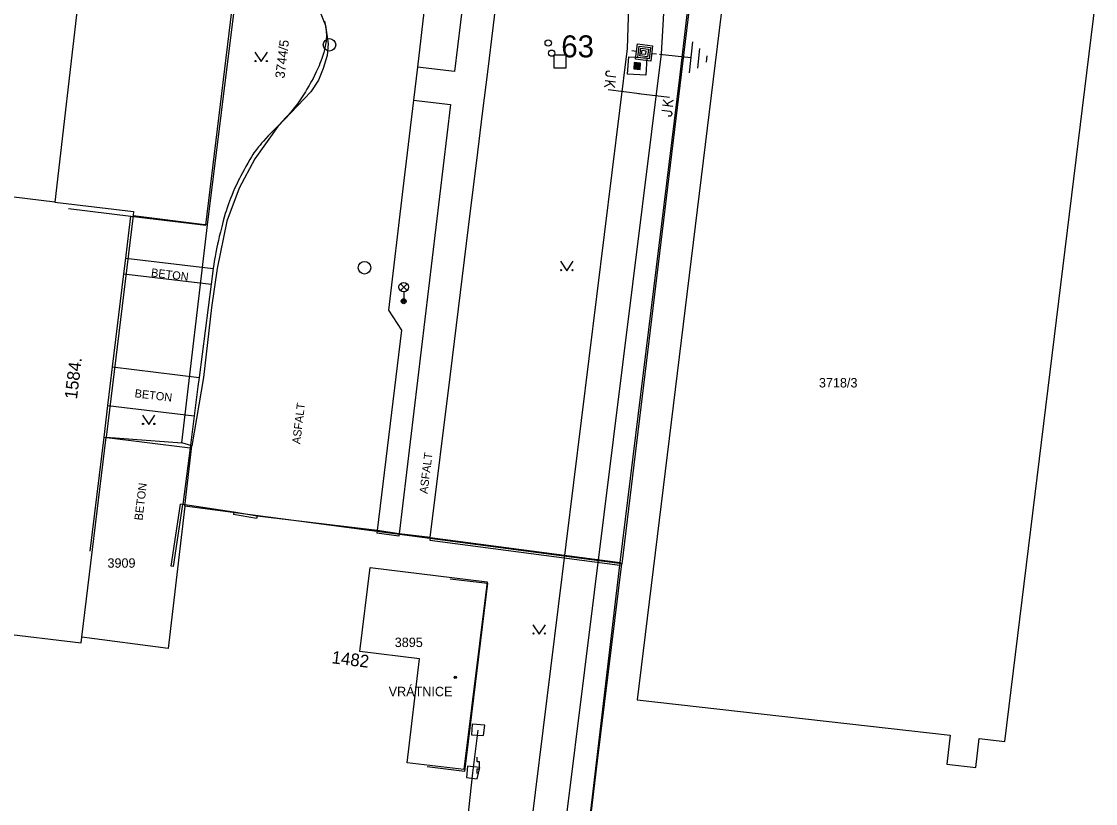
# Model space of a CAD drawing. Extents: x -540150 to -533593, y -1185082 to -1180066.
# Drawn here: x -536876.7 to -536791.2, y -1183120 to -1183057.8 of the extents above; entities that cross this region are included whole.
import ezdxf

# ---------------------------------------------------------------- set-up
doc = ezdxf.new("R2010")
doc.units = 0
for name, color, linetype in [('KN_HRAN_PARCEL', 7, 'Continuous'), ('KN_PARC_Č', 7, 'Continuous'), ('KN_VKP_HRAN_', 7, 'Continuous'), ('Vrstva 1', 7, 'Continuous'), ('Vrstva 10', 7, 'Continuous'), ('Vrstva 11', 7, 'Continuous'), ('Vrstva 13', 7, 'Continuous'), ('Vrstva 14', 7, 'Continuous'), ('Vrstva 15', 7, 'Continuous'), ('Vrstva 18', 7, 'Continuous'), ('Vrstva 2', 7, 'Continuous'), ('Vrstva 24', 7, 'Continuous'), ('Vrstva 25', 7, 'Continuous'), ('Vrstva 26', 7, 'Continuous'), ('Vrstva 27', 7, 'Continuous'), ('Vrstva 28', 7, 'Continuous'), ('Vrstva 33', 7, 'Continuous'), ('Vrstva 36', 7, 'Continuous'), ('Vrstva 39', 7, 'Continuous'), ('Vrstva 40', 7, 'Continuous'), ('Vrstva 41', 7, 'Continuous'), ('Vrstva 47', 7, 'Continuous'), ('Vrstva 5', 7, 'Continuous'), ('Vrstva 53', 7, 'Continuous'), ('Vrstva 7', 7, 'Continuous'), ('Vrstva 8', 7, 'Continuous')]:
    doc.layers.add(name, color=color, linetype=linetype)

# ---------------------------------------------------------------- blocks, each defined once
blk = doc.blocks.new('VN840')
at = {"layer": 'Vrstva 15'}
for points in [[(-0.009, 1.414), (-0.009, -1.086)], [(-1.092, -0.594), (-1.092, -1.243)], [(-0.678, -0.594), (-0.678, -1.421)], [(-0.678, -1.106), (-0.265, -0.594)], [(-1.505, -1.243), (-1.505, -1.145)], [(-1.476, -1.352), (-1.505, -1.243)], [(-1.328, -1.421), (-1.476, -1.352)], [(-1.269, -1.421), (-1.328, -1.421)], [(-1.131, -1.352), (-1.269, -1.421)], [(-1.092, -1.243), (-1.131, -1.352)], [(-0.541, -0.938), (-0.196, -1.421)]]:
    blk.add_lwpolyline(points, dxfattribs=at)
blk = doc.blocks.new('VN810')
at = {"layer": 'Vrstva 14'}
for points in [[(0.004, -1.247), (0.004, -3.747)], [(1.254, -3.747), (-1.246, -3.747)], [(0.772, -4.367), (-0.803, -4.367)], [(0.004, -4.997), (-0.252, -4.997)], [(0.27, -4.997), (0.004, -4.997)]]:
    blk.add_lwpolyline(points, dxfattribs=at)
blk = doc.blocks.new('VN470')
at = {"layer": 'Vrstva 2'}
for points in [[(0, 1.22), (0, 1.97)], [(-1.23, 1.22), (1.23, 1.22)], [(-1.23, -1.23), (-1.23, 1.22)], [(-0.92, 0.9), (0.92, 0.9)], [(-0.92, -0.95), (-0.92, 0.9)], [(-0.61, 0.61), (0.61, 0.61)], [(-0.61, -0.62), (-0.61, 0.61)], [(-0.31, -0.27), (-0.31, 0.34)], [(-0.31, 0.34), (0.31, 0.34)], [(0.31, 0.34), (0.31, -0.27)], [(0.61, 0.61), (0.61, -0.62)], [(0.92, 0.9), (0.92, -0.95)], [(1.23, 1.22), (1.23, -1.23)], [(1.23, -1.23), (-1.23, -1.23)], [(0.92, -0.95), (-0.92, -0.95)], [(0.61, -0.62), (-0.61, -0.62)], [(0.31, -0.27), (-0.31, -0.27)], [(0, -1.23), (0, -1.98)]]:
    blk.add_lwpolyline(points, dxfattribs=at)

msp = doc.modelspace()

# ---------------------------------------------------------------- linework, layer by layer
at = {"layer": 'KN_HRAN_PARCEL'}
for p, q in [((-536815.73, -1182992.721), (-536828.89, -1183100.901)), ((-536869.25, -1183031.351), (-536874, -1183072.131)), ((-536861.84, -1183073.951), (-536856.74, -1183032.841)), ((-536820.28, -1183051.341), (-536827.65, -1183111.721)), ((-536798.41, -1183115.041), (-536791.19, -1183056.231)), ((-536853, -1183056.751), (-536852.45, -1183058.081)), ((-536852.45, -1183058.081), (-536852.25, -1183059.541)), ((-536852.25, -1183059.541), (-536852.34, -1183060.471)), ((-536852.34, -1183060.471), (-536852.64, -1183061.521)), ((-536852.64, -1183061.521), (-536853.03, -1183062.431)), ((-536853.03, -1183062.431), (-536853.62, -1183063.361)), ((-536853.62, -1183063.361), (-536856.24, -1183066.111)), ((-536856.24, -1183066.111), (-536858.08, -1183068.701)), ((-536858.08, -1183068.701), (-536859.32, -1183071.041)), ((-536859.32, -1183071.041), (-536860.32, -1183073.651)), ((-536874, -1183072.131), (-536881.21, -1183071.261)), ((-536874, -1183072.131), (-536867.73, -1183072.891)), ((-536867.73, -1183072.891), (-536867.77, -1183073.191)), ((-536867.77, -1183073.191), (-536861.84, -1183073.951)), ((-536863.9, -1183091.281), (-536861.84, -1183073.951)), ((-536860.32, -1183073.651), (-536861.08, -1183077.421)), ((-536861.08, -1183077.421), (-536861.54, -1183080.511)), ((-536861.54, -1183080.511), (-536862.17, -1183086.101)), ((-536862.17, -1183086.101), (-536863.1, -1183091.531)), ((-536871.85, -1183106.751), (-536869.91, -1183090.831)), ((-536869.91, -1183090.831), (-536863.9, -1183091.281)), ((-536863.1, -1183091.531), (-536863.9, -1183091.281)), ((-536863.66, -1183096.331), (-536863.1, -1183091.531)), ((-536863.66, -1183096.331), (-536864.97, -1183107.651)), ((-536828.89, -1183100.901), (-536863.66, -1183096.331)), ((-536830.81, -1183116.571), (-536828.89, -1183100.901)), ((-536849.73, -1183107.891), (-536848.91, -1183101.191)), ((-536848.91, -1183101.191), (-536839.59, -1183102.341)), ((-536839.59, -1183102.341), (-536841.45, -1183117.271)), ((-536894.3, -1183104.481), (-536871.9, -1183107.201)), ((-536871.9, -1183107.201), (-536871.85, -1183106.751)), ((-536864.97, -1183107.651), (-536871.85, -1183106.751)), ((-536844.97, -1183108.471), (-536849.73, -1183107.891)), ((-536845.97, -1183116.741), (-536844.97, -1183108.471)), ((-536827.65, -1183111.721), (-536802.75, -1183114.551)), ((-536802.75, -1183114.551), (-536803.02, -1183116.841)), ((-536800.72, -1183117.101), (-536800.46, -1183114.811)), ((-536800.46, -1183114.811), (-536798.41, -1183115.041)), ((-536841.45, -1183117.271), (-536845.97, -1183116.741)), ((-536837.562, -1183172.094), (-536830.81, -1183116.571)), ((-536803.02, -1183116.841), (-536800.72, -1183117.101))]:
    msp.add_line(p, q, dxfattribs=at)
at = {"layer": 'KN_VKP_HRAN_'}
msp.add_line((-536867.77, -1183073.191), (-536869.91, -1183090.831), dxfattribs=at)
at = {"layer": 'Vrstva 1'}
for points in [[(-536826.659, -1183003.011), (-536828.466, -1183059.921), (-536841.886, -1183168.423)], [(-536822.45, -1183003.061), (-536825.74, -1183060.35), (-536839.454, -1183170.488)]]:
    msp.add_lwpolyline(points, dxfattribs=at)
at = {"layer": 'Vrstva 10'}
for p, q in [((-536845.15, -1183061.401), (-536845.461, -1183064.032)), ((-536845.461, -1183064.032), (-536846.295, -1183071.071)), ((-536858.803, -1183069.307), (-536858.945, -1183069.565)), ((-536846.295, -1183071.071), (-536847.44, -1183080.741)), ((-536861.4, -1183077.431), (-536861.56, -1183078.677)), ((-536861.56, -1183078.677), (-536862.512, -1183086.083)), ((-536847.44, -1183080.741), (-536846.42, -1183082.321)), ((-536846.42, -1183082.321), (-536848.35, -1183098.271)), ((-536862.512, -1183086.083), (-536862.606, -1183086.811))]:
    msp.add_line(p, q, dxfattribs=at)
for points in [[(-536844.273, -1183054.038), (-536844.713, -1183057.719), (-536845.15, -1183061.401)], [(-536852.542, -1183057.745), (-536852.513, -1183057.864), (-536852.488, -1183057.976), (-536852.467, -1183058.082), (-536852.45, -1183058.18), (-536852.424, -1183058.365), (-536852.407, -1183058.526), (-536852.397, -1183058.666), (-536852.391, -1183058.787), (-536852.39, -1183058.892), (-536852.39, -1183058.983), (-536852.396, -1183059.14), (-536852.404, -1183059.256), (-536852.413, -1183059.342), (-536852.429, -1183059.468), (-536852.45, -1183059.591), (-536852.478, -1183059.73), (-536852.508, -1183059.865), (-536852.539, -1183059.996), (-536852.572, -1183060.122), (-536852.606, -1183060.245), (-536852.678, -1183060.482), (-536852.752, -1183060.705), (-536852.827, -1183060.913), (-536852.902, -1183061.109), (-536852.976, -1183061.292), (-536853.05, -1183061.463)], [(-536853.05, -1183061.463), (-536853.121, -1183061.623), (-536853.191, -1183061.774), (-536853.328, -1183062.055), (-536853.454, -1183062.3), (-536853.569, -1183062.514), (-536853.672, -1183062.701), (-536853.765, -1183062.864), (-536853.933, -1183063.148), (-536854.063, -1183063.36), (-536854.264, -1183063.676), (-536854.47, -1183063.991), (-536854.586, -1183064.16), (-536854.701, -1183064.32), (-536854.814, -1183064.472), (-536854.926, -1183064.616), (-536855.036, -1183064.754), (-536855.144, -1183064.885), (-536855.251, -1183065.009), (-536855.459, -1183065.246), (-536855.658, -1183065.464), (-536855.846, -1183065.664), (-536856.201, -1183066.032), (-536856.513, -1183066.351), (-536856.784, -1183066.629), (-536857.018, -1183066.873), (-536857.22, -1183067.089), (-536857.393, -1183067.281), (-536857.542, -1183067.451), (-536857.67, -1183067.602), (-536857.78, -1183067.736), (-536857.874, -1183067.855), (-536858.035, -1183068.067), (-536858.152, -1183068.23), (-536858.237, -1183068.355), (-536858.361, -1183068.545), (-536858.48, -1183068.741), (-536858.648, -1183069.032), (-536858.803, -1183069.307)], [(-536858.945, -1183069.565), (-536859.075, -1183069.809), (-536859.195, -1183070.038), (-536859.304, -1183070.254), (-536859.405, -1183070.458), (-536859.497, -1183070.649), (-536859.664, -1183071.01), (-536859.804, -1183071.329), (-536859.922, -1183071.61), (-536860.021, -1183071.857), (-536860.105, -1183072.074), (-536860.175, -1183072.266), (-536860.293, -1183072.603), (-536860.377, -1183072.857)], [(-536860.377, -1183072.857), (-536860.436, -1183073.049), (-536860.521, -1183073.339), (-536860.6, -1183073.631), (-536860.721, -1183074.103), (-536860.825, -1183074.517), (-536860.913, -1183074.879), (-536860.987, -1183075.196), (-536861.05, -1183075.473), (-536861.102, -1183075.716), (-536861.189, -1183076.143), (-536861.25, -1183076.464), (-536861.292, -1183076.705), (-536861.349, -1183077.067), (-536861.4, -1183077.431)], [(-536862.606, -1183086.811), (-536862.907, -1183089.148), (-536863.231, -1183091.675), (-536863.812, -1183096.19)]]:
    msp.add_lwpolyline(points, dxfattribs=at)
at = {"layer": 'Vrstva 11'}
for p, q in [((-536840.258, -1183045.608), (-536842.195, -1183061.755)), ((-536839.128, -1183058.263), (-536838.386, -1183052.074)), ((-536842.195, -1183061.755), (-536845.15, -1183061.401)), ((-536845.461, -1183064.032), (-536842.51, -1183064.381)), ((-536842.51, -1183064.381), (-536844.56, -1183081.451)), ((-536842.525, -1183085.831), (-536840.91, -1183072.841)), ((-536868.351, -1183076.586), (-536861.4, -1183077.431)), ((-536868.502, -1183077.833), (-536861.56, -1183078.677)), ((-536844.56, -1183081.451), (-536846.61, -1183098.521)), ((-536869.403, -1183085.246), (-536862.512, -1183086.083)), ((-536844.14, -1183098.821), (-536842.525, -1183085.831)), ((-536869.776, -1183088.313), (-536862.907, -1183089.148)), ((-536870.084, -1183090.842), (-536863.231, -1183091.675))]:
    msp.add_line(p, q, dxfattribs=at)
for points in [[(-536839.955, -1183065.083), (-536839.527, -1183061.563), (-536839.128, -1183058.263)], [(-536840.91, -1183072.841), (-536840.415, -1183068.837), (-536839.955, -1183065.083)]]:
    msp.add_lwpolyline(points, dxfattribs=at)
at = {"layer": 'Vrstva 24'}
for p, q in [((-536840.379, -1183116.66), (-536840.38, -1183116.292)), ((-536840.38, -1183117.581), (-536840.379, -1183117.213)), ((-536840.196, -1183116.661), (-536840.379, -1183116.66)), ((-536840.379, -1183117.213), (-536840.196, -1183117.213)), ((-536840.196, -1183117.213), (-536840.196, -1183116.661))]:
    msp.add_line(p, q, dxfattribs=at)
at = {"layer": 'Vrstva 25'}
for points in [[(-536827.921, -1183061.544), (-536827.422, -1183061.577), (-536827.389, -1183061.078), (-536827.887, -1183061.045)], [(-536827.868, -1183061.497), (-536827.469, -1183061.524), (-536827.442, -1183061.125), (-536827.841, -1183061.098)], [(-536827.814, -1183061.451), (-536827.515, -1183061.471), (-536827.495, -1183061.171), (-536827.794, -1183061.151)], [(-536827.761, -1183061.404), (-536827.562, -1183061.418), (-536827.548, -1183061.218), (-536827.748, -1183061.205)], [(-536827.708, -1183061.358), (-536827.608, -1183061.364), (-536827.602, -1183061.265), (-536827.701, -1183061.258)]]:
    msp.add_lwpolyline(points, close=True, dxfattribs=at)
at = {"layer": 'Vrstva 26'}
msp.add_lwpolyline([(-536834.3, -1183061.461), (-536833.3, -1183061.461), (-536833.3, -1183060.461), (-536834.3, -1183060.461)], close=True, dxfattribs=at)
at = {"layer": 'Vrstva 27'}
for centre in [(-536852.145, -1183059.628), (-536849.36, -1183077.361)]:
    msp.add_circle(centre, 0.5, dxfattribs=at)
at = {"layer": 'Vrstva 28'}
for centre in [(-536834.74, -1183059.481), (-536834.47, -1183060.291)]:
    msp.add_circle(centre, 0.25, dxfattribs=at)
at = {"layer": 'Vrstva 33'}
for p, q in [((-536846.505, -1183079.161), (-536845.975, -1183078.631)), ((-536846.505, -1183078.631), (-536845.975, -1183079.161)), ((-536846.24, -1183079.271), (-536846.24, -1183080.021))]:
    msp.add_line(p, q, dxfattribs=at)
for centre, radius in [((-536846.24, -1183078.896), 0.375), ((-536846.24, -1183080.021), 0.2), ((-536846.24, -1183080.021), 0.145), ((-536846.24, -1183080.021), 0.0876)]:
    msp.add_circle(centre, radius, dxfattribs=at)
at = {"layer": 'Vrstva 36'}
for points in [[(-536858.076, -1183060.215), (-536857.576, -1183060.965), (-536857.076, -1183060.215)], [(-536833.755, -1183076.848), (-536833.255, -1183077.598), (-536832.755, -1183076.848)], [(-536867.028, -1183089.081), (-536866.528, -1183089.831), (-536866.028, -1183089.081)], [(-536835.959, -1183105.752), (-536835.459, -1183106.502), (-536834.959, -1183105.752)]]:
    msp.add_lwpolyline(points, dxfattribs=at)
for centre in [(-536858.026, -1183060.915), (-536857.127, -1183060.915), (-536833.705, -1183077.547), (-536832.805, -1183077.547), (-536866.978, -1183089.781), (-536866.079, -1183089.781), (-536835.909, -1183106.452), (-536835.01, -1183106.452)]:
    msp.add_circle(centre, 0.05, dxfattribs=at)
at = {"layer": 'Vrstva 39'}
for radius in [0.09, 0.0398]:
    msp.add_circle((-536842.139, -1183109.94), radius, dxfattribs=at)
at = {"layer": 'Vrstva 5'}
for p, q in [((-536861.99, -1183073.981), (-536857.04, -1183033.261)), ((-536872.909, -1183072.653), (-536867.946, -1183073.257)), ((-536868.351, -1183076.586), (-536867.946, -1183073.257)), ((-536867.946, -1183073.257), (-536861.99, -1183073.981)), ((-536868.502, -1183077.833), (-536868.351, -1183076.586)), ((-536869.403, -1183085.246), (-536868.502, -1183077.833)), ((-536869.776, -1183088.313), (-536869.403, -1183085.246)), ((-536870.084, -1183090.842), (-536869.776, -1183088.313)), ((-536871.185, -1183099.903), (-536870.084, -1183090.842))]:
    msp.add_line(p, q, dxfattribs=at)
msp.add_lwpolyline([(-536842.548, -1183102.099), (-536839.57, -1183102.461), (-536841.39, -1183117.431), (-536844.368, -1183117.069)], dxfattribs=at)
at = {"layer": 'Vrstva 53'}
msp.add_lwpolyline([(-536847.238, -1183163.878), (-536844.82, -1183144.021), (-536842.37, -1183123.581), (-536841.374, -1183123.432), (-536840.75, -1183117.534), (-536840.32, -1183114.129)], dxfattribs=at)
at = {"layer": 'Vrstva 7'}
for p, q in [((-536824.27, -1183062.221), (-536818.36, -1183012.491)), ((-536829.02, -1183100.811), (-536824.27, -1183062.221)), ((-536864.545, -1183101.136), (-536863.812, -1183096.19)), ((-536863.812, -1183096.19), (-536864.01, -1183096.161)), ((-536859.76, -1183096.791), (-536859.794, -1183096.988)), ((-536857.944, -1183097.308), (-536859.794, -1183096.988)), ((-536857.91, -1183097.111), (-536859.76, -1183096.791)), ((-536857.91, -1183097.111), (-536857.944, -1183097.308)), ((-536848.35, -1183098.271), (-536848.378, -1183098.469)), ((-536846.61, -1183098.521), (-536848.35, -1183098.271)), ((-536846.638, -1183098.719), (-536848.378, -1183098.469)), ((-536846.61, -1183098.521), (-536846.638, -1183098.719)), ((-536844.14, -1183098.821), (-536844.166, -1183099.019)), ((-536844.166, -1183099.019), (-536829.044, -1183101.009)), ((-536832.06, -1183126.521), (-536829.044, -1183101.009))]:
    msp.add_line(p, q, dxfattribs=at)
for points in [[(-536828.43, -1183061.961), (-536828.33, -1183060.591), (-536826.88, -1183060.661), (-536826.98, -1183062.031), (-536828.43, -1183061.961)], [(-536864.545, -1183101.136), (-536864.743, -1183101.107), (-536864.01, -1183096.161)], [(-536844.14, -1183098.821), (-536829.02, -1183100.811), (-536829.044, -1183101.009)], [(-536839.88, -1183114.571), (-536839.79, -1183113.731), (-536840.777, -1183113.669), (-536840.83, -1183114.511), (-536839.88, -1183114.571)], [(-536840.19, -1183117.111), (-536841.155, -1183117.01), (-536841.25, -1183117.911), (-536840.39, -1183118.001), (-536840.19, -1183117.111)]]:
    msp.add_lwpolyline(points, dxfattribs=at)
at = {"layer": 'Vrstva 8'}
for p, q in [((-536859.76, -1183096.791), (-536863.812, -1183096.19)), ((-536848.35, -1183098.271), (-536857.91, -1183097.111)), ((-536844.14, -1183098.821), (-536846.61, -1183098.521))]:
    msp.add_line(p, q, dxfattribs=at)

# ---------------------------------------------------------------- block references
at = {"layer": 'Vrstva 13', "xscale": 0.49999999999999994, "yscale": 0.49999999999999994, "rotation": 82.98433892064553}
msp.add_blockref('VN470', (-536827.116, -1183060.233), dxfattribs=at)
at = {"layer": 'Vrstva 15', "rotation": 83.96296944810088}
msp.add_blockref('VN810', (-536827.116, -1183060.232), dxfattribs=at)
at = {"layer": 'Vrstva 18'}
for p, rotation in [((-536828.89, -1183063.35), -97.0508000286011), ((-536826.152, -1183063.659), 82.90211393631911)]:
    msp.add_blockref('VN840', p, dxfattribs=dict(at, rotation=rotation))

# ---------------------------------------------------------------- texts
at = {"layer": 'KN_PARC_Č'}
msp.add_text('3744/5', height=0.75, rotation=83, dxfattribs=at).set_placement((-536855.727, -1183062.324))
for s, p in [('3718/3', (-536813.2, -1183086.881)), ('3909', (-536869.81, -1183101.221)), ('3895', (-536846.95, -1183107.531))]:
    msp.add_text(s, height=0.75, dxfattribs=at).set_placement(p)
at = {"layer": 'Vrstva 14'}
msp.add_text('63', height=1.75, dxfattribs=at).set_placement((-536833.699, -1183060.624))
at = {"layer": 'Vrstva 40'}
for s, rotation, p in [('BETON', 353.06807, (-536866.367, -1183078.045)), ('BETON', 353.06909, (-536867.674, -1183087.654)), ('ASFALT', 83.10058, (-536854.476, -1183091.41)), ('ASFALT', 82.91299, (-536844.347, -1183095.364)), ('BETON', 83.06932, (-536867.031, -1183097.486))]:
    msp.add_text(s, height=0.65, rotation=rotation, dxfattribs=at).set_placement(p)
at = {"layer": 'Vrstva 41'}
msp.add_text('VRÁTNICE', height=0.75, dxfattribs=at).set_placement((-536847.432, -1183111.441))
at = {"layer": 'Vrstva 47'}
for s, rotation, p in [('1584.', 83.06932, (-536872.24, -1183087.856)), ('1482', 352.875, (-536852.011, -1183108.814))]:
    msp.add_text(s, height=1, rotation=rotation, dxfattribs=at).set_placement(p)

doc.saveas('drawing.dxf')
